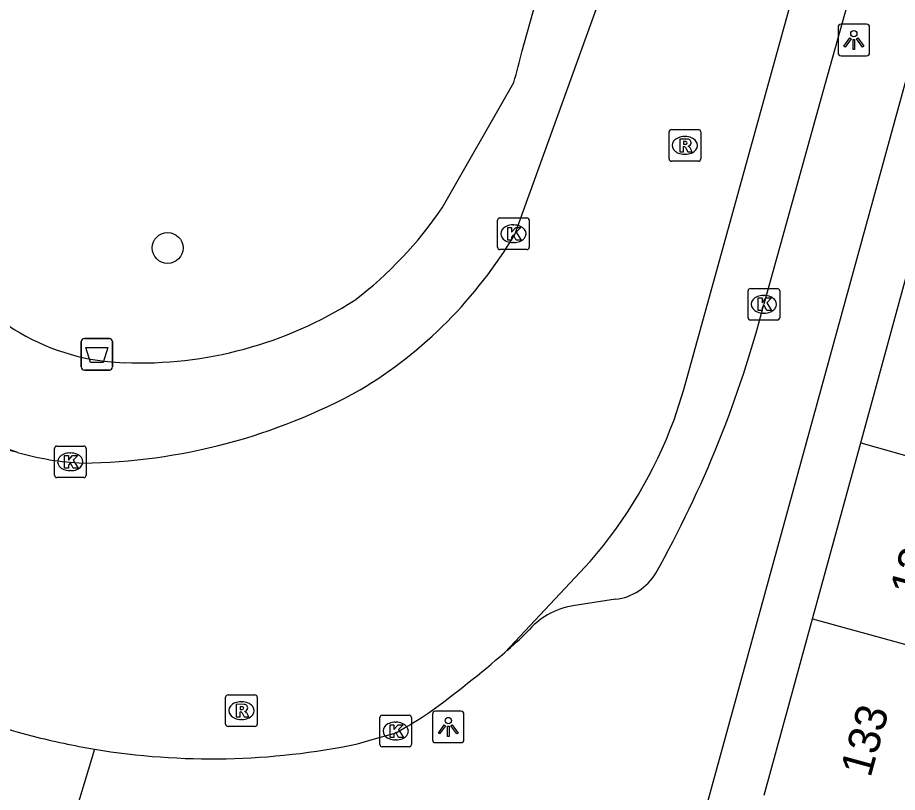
# Model space of a CAD drawing. Extents: x 159822 to 160765, y 380693 to 381634.
# Drawn here: x 160229.02 to 160256.85, y 381106.09 to 381130.61 of the extents above; entities that cross this region are included whole.
import ezdxf

# ---------------------------------------------------------------- set-up
doc = ezdxf.new("R2010")
doc.units = 0
for name, color, linetype in [('IMGEO_Afvalbak', 7, 'Continuous'), ('IMGEO_Boom', 7, 'Continuous'), ('IMGEO_Kolk', 7, 'Continuous'), ('IMGEO_Lichtpunt', 7, 'Continuous'), ('IMGEO_Pand', 7, 'Continuous'), ('IMGEO_Pand_nummerreeks', 7, 'Continuous'), ('IMGEO_Rijbaan_lokaal_open', 7, 'Continuous'), ('IMGEO_Rioolput', 7, 'Continuous'), ('IMGEO_Voetpad_open', 7, 'Continuous')]:
    doc.layers.add(name, color=color, linetype=linetype)

msp = doc.modelspace()

# ---------------------------------------------------------------- linework, layer by layer
at = {"layer": 'IMGEO_Afvalbak'}
for p, q in [((160231.133, 381120.455), (160231.923, 381120.455)), ((160231.923, 381120.455), (160231.133, 381120.455)), ((160231.033, 381119.555), (160231.033, 381120.355)), ((160231.033, 381120.355), (160231.033, 381119.555)), ((160232.023, 381120.355), (160232.023, 381119.555)), ((160232.023, 381119.555), (160232.023, 381120.355)), ((160231.923, 381119.455), (160231.133, 381119.455)), ((160231.133, 381119.455), (160231.923, 381119.455))]:
    msp.add_line(p, q, dxfattribs=at)
msp.add_lwpolyline([(160231.176, 381120.169), (160231.88, 381120.169), (160231.731, 381119.699), (160231.325, 381119.699), (160231.176, 381120.169)], dxfattribs=at)
for centre, start, end in [((160231.133, 381120.355), 90, 180), ((160231.133, 381120.355), 90, 180), ((160231.923, 381120.355), 0, 90), ((160231.923, 381120.355), 360, 90), ((160231.133, 381119.555), 180, 270), ((160231.133, 381119.555), 180, 270), ((160231.923, 381119.555), 270, 0), ((160231.923, 381119.555), 270, 0)]:
    msp.add_arc(centre, 0.1, start, end, dxfattribs=at)
at = {"layer": 'IMGEO_Boom'}
msp.add_circle((160233.766, 381123.32), 0.489, dxfattribs=at)
at = {"layer": 'IMGEO_Kolk'}
for p, q in [((160244.203, 381123.344), (160244.203, 381124.196)), ((160244.278, 381124.27), (160245.13, 381124.27)), ((160244.691, 381124.05), (160244.716, 381124.05)), ((160245.204, 381124.196), (160245.204, 381123.344)), ((160244.714, 381123.49), (160244.689, 381123.49)), ((160245.13, 381123.27), (160244.278, 381123.27)), ((160252.126, 381121.111), (160252.126, 381121.963)), ((160252.201, 381122.037), (160253.053, 381122.037)), ((160252.614, 381121.817), (160252.639, 381121.817)), ((160253.127, 381121.963), (160253.127, 381121.111)), ((160252.637, 381121.257), (160252.612, 381121.257)), ((160253.053, 381121.037), (160252.201, 381121.037)), ((160230.187, 381116.125), (160230.187, 381116.977)), ((160230.262, 381117.051), (160231.114, 381117.051)), ((160230.675, 381116.831), (160230.7, 381116.831)), ((160231.188, 381116.977), (160231.188, 381116.125)), ((160230.698, 381116.271), (160230.673, 381116.271)), ((160231.114, 381116.051), (160230.262, 381116.051)), ((160240.48, 381107.603), (160240.48, 381108.455)), ((160240.555, 381108.529), (160241.407, 381108.529)), ((160241.481, 381108.455), (160241.481, 381107.603)), ((160240.968, 381108.309), (160240.993, 381108.309)), ((160240.991, 381107.749), (160240.966, 381107.749)), ((160241.407, 381107.529), (160240.555, 381107.529))]:
    msp.add_line(p, q, dxfattribs=at)
for points in [[(160244.203, 381123.344), (160244.203, 381124.196)], [(160244.278, 381124.27), (160245.13, 381124.27)], [(160245.204, 381124.196), (160245.204, 381123.344)], [(160244.524, 381123.97), (160244.647, 381123.97), (160244.647, 381123.819), (160244.777, 381123.97), (160244.941, 381123.97), (160244.795, 381123.819), (160244.948, 381123.57), (160244.796, 381123.57), (160244.711, 381123.734), (160244.647, 381123.667), (160244.647, 381123.57), (160244.524, 381123.57), (160244.524, 381123.97)], [(160245.13, 381123.27), (160244.278, 381123.27)], [(160252.126, 381121.111), (160252.126, 381121.963)], [(160252.201, 381122.037), (160253.053, 381122.037)], [(160253.127, 381121.963), (160253.127, 381121.111)], [(160252.447, 381121.737), (160252.57, 381121.737), (160252.57, 381121.586), (160252.7, 381121.737), (160252.864, 381121.737), (160252.718, 381121.586), (160252.871, 381121.337), (160252.719, 381121.337), (160252.634, 381121.501), (160252.57, 381121.434), (160252.57, 381121.337), (160252.447, 381121.337), (160252.447, 381121.737)], [(160253.053, 381121.037), (160252.201, 381121.037)], [(160230.187, 381116.125), (160230.187, 381116.977)], [(160230.262, 381117.051), (160231.114, 381117.051)], [(160231.188, 381116.977), (160231.188, 381116.125)], [(160230.508, 381116.751), (160230.631, 381116.751), (160230.631, 381116.6), (160230.761, 381116.751), (160230.925, 381116.751), (160230.779, 381116.6), (160230.932, 381116.351), (160230.78, 381116.351), (160230.695, 381116.515), (160230.631, 381116.448), (160230.631, 381116.351), (160230.508, 381116.351), (160230.508, 381116.751)], [(160231.114, 381116.051), (160230.262, 381116.051)], [(160240.48, 381107.603), (160240.48, 381108.455)], [(160240.555, 381108.529), (160241.407, 381108.529)], [(160241.481, 381108.455), (160241.481, 381107.603)], [(160240.801, 381108.229), (160240.924, 381108.229), (160240.924, 381108.078), (160241.054, 381108.229), (160241.218, 381108.229), (160241.072, 381108.078), (160241.225, 381107.829), (160241.073, 381107.829), (160240.988, 381107.993), (160240.924, 381107.926), (160240.924, 381107.829), (160240.801, 381107.829), (160240.801, 381108.229)], [(160241.407, 381107.529), (160240.555, 381107.529)]]:
    msp.add_lwpolyline(points, dxfattribs=at)
for centre, start, end in [((160244.28, 381124.194), 91.552, 178.448), ((160244.28, 381124.194), 91.552, 178.448), ((160245.128, 381124.194), 1.552, 88.448), ((160245.128, 381124.194), 1.552, 88.448), ((160244.28, 381123.346), 181.552, 268.448), ((160244.28, 381123.346), 181.552, 268.448), ((160245.128, 381123.346), 271.552, 358.448), ((160245.128, 381123.346), 271.552, 358.448), ((160252.203, 381121.961), 91.552, 178.448), ((160252.203, 381121.961), 91.552, 178.448), ((160253.051, 381121.961), 1.552, 88.448), ((160253.051, 381121.961), 1.552, 88.448), ((160252.203, 381121.113), 181.552, 268.448), ((160252.203, 381121.113), 181.552, 268.448), ((160253.051, 381121.113), 271.552, 358.448), ((160253.051, 381121.113), 271.552, 358.448), ((160230.264, 381116.975), 91.552, 178.448), ((160230.264, 381116.975), 91.552, 178.448), ((160231.112, 381116.975), 1.552, 88.448), ((160231.112, 381116.975), 1.552, 88.448), ((160230.264, 381116.127), 181.552, 268.448), ((160230.264, 381116.127), 181.552, 268.448), ((160231.112, 381116.127), 271.552, 358.448), ((160231.112, 381116.127), 271.552, 358.448), ((160240.557, 381108.453), 91.552, 178.448), ((160240.557, 381108.453), 91.552, 178.448), ((160241.405, 381108.453), 1.552, 88.448), ((160241.405, 381108.453), 1.552, 88.448), ((160240.557, 381107.605), 181.552, 268.448), ((160240.557, 381107.605), 181.552, 268.448), ((160241.405, 381107.605), 271.552, 358.448), ((160241.405, 381107.605), 271.552, 358.448)]:
    msp.add_arc(centre, 0.0765, start, end, dxfattribs=at)
for centre, major_axis, ratio, start_param, end_param in [((160244.69, 381123.77), (-0.387, 0.002), 0.722429, 4.712389, 7.853982), ((160244.715, 381123.77), (-0.39, 0.002), 0.717154, 1.570796, 4.712389), ((160252.613, 381121.537), (-0.387, 0.002), 0.722429, 4.712389, 7.853982), ((160252.638, 381121.537), (-0.39, 0.002), 0.717154, 1.570796, 4.712389), ((160230.674, 381116.551), (-0.387, 0.002), 0.722429, 4.712389, 7.853982), ((160230.699, 381116.551), (-0.39, 0.002), 0.717154, 1.570796, 4.712389), ((160240.967, 381108.029), (-0.387, 0.002), 0.722429, 4.712389, 7.853982), ((160240.992, 381108.029), (-0.39, 0.002), 0.717154, 1.570796, 4.712389)]:
    msp.add_ellipse(centre, major_axis=major_axis, ratio=ratio, start_param=start_param, end_param=end_param, dxfattribs=at)
at = {"layer": 'IMGEO_Lichtpunt'}
for p, q in [((160254.974, 381130.305), (160254.974, 381129.498)), ((160254.974, 381130.305), (160254.974, 381129.498)), ((160255.876, 381130.4), (160255.068, 381130.4)), ((160255.876, 381130.4), (160255.068, 381130.4)), ((160255.97, 381129.498), (160255.97, 381130.305)), ((160255.97, 381129.498), (160255.97, 381130.305)), ((160255.068, 381129.404), (160255.876, 381129.404)), ((160255.068, 381129.404), (160255.876, 381129.404)), ((160242.144, 381108.563), (160242.144, 381107.756)), ((160242.144, 381108.563), (160242.144, 381107.756)), ((160243.046, 381108.658), (160242.238, 381108.658)), ((160243.046, 381108.658), (160242.238, 381108.658)), ((160243.14, 381107.756), (160243.14, 381108.563)), ((160243.14, 381107.756), (160243.14, 381108.563)), ((160242.238, 381107.662), (160243.046, 381107.662)), ((160242.238, 381107.662), (160243.046, 381107.662))]:
    msp.add_line(p, q, dxfattribs=at)
for points in [[(160255.348, 381129.969), (160255.387, 381129.941), (160255.199, 381129.679), (160255.161, 381129.706), (160255.348, 381129.969)], [(160255.45, 381129.921), (160255.497, 381129.921), (160255.497, 381129.599), (160255.45, 381129.599), (160255.45, 381129.921)], [(160255.56, 381129.941), (160255.598, 381129.968), (160255.785, 381129.706), (160255.746, 381129.678), (160255.56, 381129.941)], [(160242.518, 381108.227), (160242.557, 381108.199), (160242.369, 381107.937), (160242.331, 381107.964), (160242.518, 381108.227)], [(160242.62, 381108.179), (160242.667, 381108.179), (160242.667, 381107.857), (160242.62, 381107.857), (160242.62, 381108.179)], [(160242.73, 381108.199), (160242.768, 381108.226), (160242.955, 381107.964), (160242.916, 381107.936), (160242.73, 381108.199)]]:
    msp.add_lwpolyline(points, dxfattribs=at)
for centre in [(160255.473, 381130.103), (160242.643, 381108.361)]:
    msp.add_circle(centre, 0.0994, dxfattribs=at)
for centre, start, end in [((160255.068, 381130.305), 90, 180), ((160255.068, 381130.305), 90, 180), ((160255.876, 381130.305), 0, 90), ((160255.876, 381130.305), 0, 90), ((160255.068, 381129.498), 180, 270), ((160255.068, 381129.498), 180, 270), ((160255.876, 381129.498), 270, 0), ((160255.876, 381129.498), 270, 360), ((160242.238, 381108.563), 90, 180), ((160242.238, 381108.563), 90, 180), ((160243.046, 381108.563), 0, 90), ((160243.046, 381108.563), 0, 90), ((160242.238, 381107.756), 180, 270), ((160242.238, 381107.756), 180, 270), ((160243.046, 381107.756), 270, 0), ((160243.046, 381107.756), 270, 360)]:
    msp.add_arc(centre, 0.0946, start, end, dxfattribs=at)
at = {"layer": 'IMGEO_Pand'}
for points in [[(160255.692, 381117.147), (160257.217, 381122.713)], [(160254.167, 381111.576), (160255.692, 381117.147)], [(160255.692, 381117.147), (160266.114, 381114.212)], [(160252.639, 381105.997), (160254.167, 381111.576)], [(160254.167, 381111.576), (160261.452, 381109.574)]]:
    msp.add_lwpolyline(points, dxfattribs=at)
at = {"layer": 'IMGEO_Rijbaan_lokaal_open'}
for points in [[(160249.786, 381117.875), (160250.096, 381118.836), (160261.458, 381159.935)], [(160244.747, 381123.749), (160250.325, 381139.205), (160250.376, 381139.385)], [(160229.021, 381116.851), (160206.429, 381122.614), (160205.8, 381122.85)], [(160244.432, 381110.518), (160247.132, 381113.393)], [(160239.772, 381107.624), (160240.31, 381107.779), (160241, 381107.977)]]:
    msp.add_lwpolyline(points, dxfattribs=at)
for centre, radius, start, end in [((160232.532, 381131), 14.205, 301.0431, 329.3074), ((160232.127, 381126.297), 9.943, 219.65, 251.7981), ((160230.834, 381135.202), 18.695, 270.7789, 298.8593), ((160235.937, 381123.049), 14.784, 319.2217, 339.5148), ((160231.496, 381125.395), 8.896, 253.8422, 267.368), ((160220.731, 381137.85), 36.177, 306.0853, 310.93), ((160235.183, 381129.816), 22.669, 245.7782, 255.5038), ((160232.679, 381122.714), 16.924, 299.4486, 303.5754), ((160235.139, 381129.622), 22.47, 255.4902, 260.5695), ((160235.166, 381129.746), 22.597, 260.5531, 281.7618)]:
    msp.add_arc(centre, radius, start, end, dxfattribs=at)
at = {"layer": 'IMGEO_Rioolput'}
for p, q in [((160249.628, 381126.141), (160249.628, 381126.993)), ((160249.703, 381127.067), (160250.555, 381127.067)), ((160250.116, 381126.847), (160250.141, 381126.847)), ((160250.629, 381126.993), (160250.629, 381126.141)), ((160250.139, 381126.287), (160250.114, 381126.287)), ((160250.555, 381126.067), (160249.703, 381126.067)), ((160235.602, 381108.249), (160235.602, 381109.101)), ((160235.677, 381109.175), (160236.529, 381109.175)), ((160236.603, 381109.101), (160236.603, 381108.249)), ((160236.09, 381108.955), (160236.115, 381108.955)), ((160236.529, 381108.175), (160235.677, 381108.175)), ((160236.113, 381108.395), (160236.088, 381108.395))]:
    msp.add_line(p, q, dxfattribs=at)
for points in [[(160249.628, 381126.141), (160249.628, 381126.993)], [(160249.703, 381127.067), (160250.555, 381127.067)], [(160250.629, 381126.993), (160250.629, 381126.141)], [(160250.217, 381126.765), (160249.965, 381126.767), (160249.965, 381126.367)], [(160249.965, 381126.367), (160250.089, 381126.367), (160250.089, 381126.529), (160250.1, 381126.529)], [(160250.143, 381126.686), (160250.089, 381126.686), (160250.089, 381126.605)], [(160250.089, 381126.605), (160250.141, 381126.605)], [(160250.147, 381126.5), (160250.218, 381126.367), (160250.358, 381126.367), (160250.293, 381126.493)], [(160250.555, 381126.067), (160249.703, 381126.067)], [(160235.602, 381108.249), (160235.602, 381109.101)], [(160235.677, 381109.175), (160236.529, 381109.175)], [(160236.603, 381109.101), (160236.603, 381108.249)], [(160236.191, 381108.873), (160235.939, 381108.875), (160235.939, 381108.475)], [(160236.117, 381108.794), (160236.063, 381108.794), (160236.063, 381108.713)], [(160235.939, 381108.475), (160236.063, 381108.475), (160236.063, 381108.637), (160236.074, 381108.637)], [(160236.063, 381108.713), (160236.115, 381108.713)], [(160236.121, 381108.608), (160236.192, 381108.475), (160236.332, 381108.475), (160236.267, 381108.601)], [(160236.529, 381108.175), (160235.677, 381108.175)]]:
    msp.add_lwpolyline(points, dxfattribs=at)
for centre, radius, start, end in [((160249.705, 381126.991), 0.0765, 91.552, 178.448), ((160249.705, 381126.991), 0.0765, 91.552, 178.448), ((160250.553, 381126.991), 0.0765, 1.552, 88.448), ((160250.553, 381126.991), 0.0765, 1.552, 88.448), ((160250.099, 381126.476), 0.0533, 26.0293, 88.6989), ((160250.125, 381126.794), 0.19, 274.7715, 282.9687), ((160250.149, 381126.59), 0.0964, 77.0061, 93.1865), ((160250.163, 381126.647), 0.0378, 276.6634, 79.6772), ((160250.216, 381126.655), 0.109, 350.3612, 89.416), ((160250.214, 381126.655), 0.112, 277.5842, 350.9817), ((160250.198, 381126.44), 0.108, 29.5134, 73.7905), ((160249.705, 381126.143), 0.0765, 181.552, 268.448), ((160249.705, 381126.143), 0.0765, 181.552, 268.448), ((160250.553, 381126.143), 0.0765, 271.552, 358.448), ((160250.553, 381126.143), 0.0765, 271.552, 358.448), ((160235.679, 381109.099), 0.0765, 91.552, 178.448), ((160235.679, 381109.099), 0.0765, 91.552, 178.448), ((160236.527, 381109.099), 0.0765, 1.552, 88.448), ((160236.527, 381109.099), 0.0765, 1.552, 88.448), ((160236.099, 381108.902), 0.19, 274.7715, 282.9687), ((160236.123, 381108.698), 0.0964, 77.0061, 93.1865), ((160236.137, 381108.755), 0.0378, 276.6634, 79.6772), ((160236.19, 381108.763), 0.109, 350.3612, 89.416), ((160236.188, 381108.763), 0.112, 277.5842, 350.9817), ((160236.073, 381108.584), 0.0533, 26.0293, 88.6989), ((160236.172, 381108.548), 0.108, 29.5134, 73.7905), ((160235.679, 381108.251), 0.0765, 181.552, 268.448), ((160235.679, 381108.251), 0.0765, 181.552, 268.448), ((160236.527, 381108.251), 0.0765, 271.552, 358.448), ((160236.527, 381108.251), 0.0765, 271.552, 358.448)]:
    msp.add_arc(centre, radius, start, end, dxfattribs=at)
for centre, major_axis, ratio, start_param, end_param in [((160250.115, 381126.567), (-0.387, 0.002), 0.722429, 4.712389, 7.853982), ((160250.14, 381126.567), (-0.39, 0.002), 0.717154, 1.570796, 4.712389), ((160236.089, 381108.675), (-0.387, 0.002), 0.722429, 4.712389, 7.853982), ((160236.114, 381108.675), (-0.39, 0.002), 0.717154, 1.570796, 4.712389)]:
    msp.add_ellipse(centre, major_axis=major_axis, ratio=ratio, start_param=start_param, end_param=end_param, dxfattribs=at)
at = {"layer": 'IMGEO_Voetpad_open'}
for points in [[(160262.439, 381157.121), (160262.361, 381156.88), (160257.35, 381138.475), (160254.566, 381128.524), (160252.627, 381121.537)], [(160264.775, 381156.514), (160249.46, 381100.752)], [(160244.977, 381129.563), (160245.124, 381130.087), (160246.041, 381133.358), (160246.121, 381133.645), (160246.977, 381136.698), (160247.058, 381136.994)], [(160242.448, 381124.591), (160244.717, 381128.563)], [(160231.986, 381119.711), (160232.392, 381119.689)], [(160247.935, 381112.199), (160246.579, 381111.991)], [(160231.457, 381107.456), (160230.685, 381104.905)]]:
    msp.add_lwpolyline(points, dxfattribs=at)
for centre, radius, start, end in [((160232.407, 381132.297), 12.864, 343.1241, 347.7274), ((160232.186, 381131.524), 12.385, 307.2666, 325.9571), ((160232.619, 381126.686), 7.003, 207.7385, 264.8101), ((160232.883, 381132.306), 12.626, 267.7694, 302.5946), ((160217.914, 381130.528), 35.858, 330.7784, 345.4796), ((160247.726, 381113.92), 1.734, 276.9304, 328.7943), ((160246.961, 381109.663), 2.359, 99.308, 140.3622), ((160235.479, 381121.04), 13.815, 310.394, 314.3932)]:
    msp.add_arc(centre, radius, start, end, dxfattribs=at)

# ---------------------------------------------------------------- texts
at = {"layer": 'IMGEO_Pand_nummerreeks'}
for s, p in [('131', (160257.564, 381112.233)), ('133', (160255.997, 381106.529))]:
    msp.add_text(s, height=1, rotation=74.6342, dxfattribs=at).set_placement(p)

doc.saveas('drawing.dxf')
